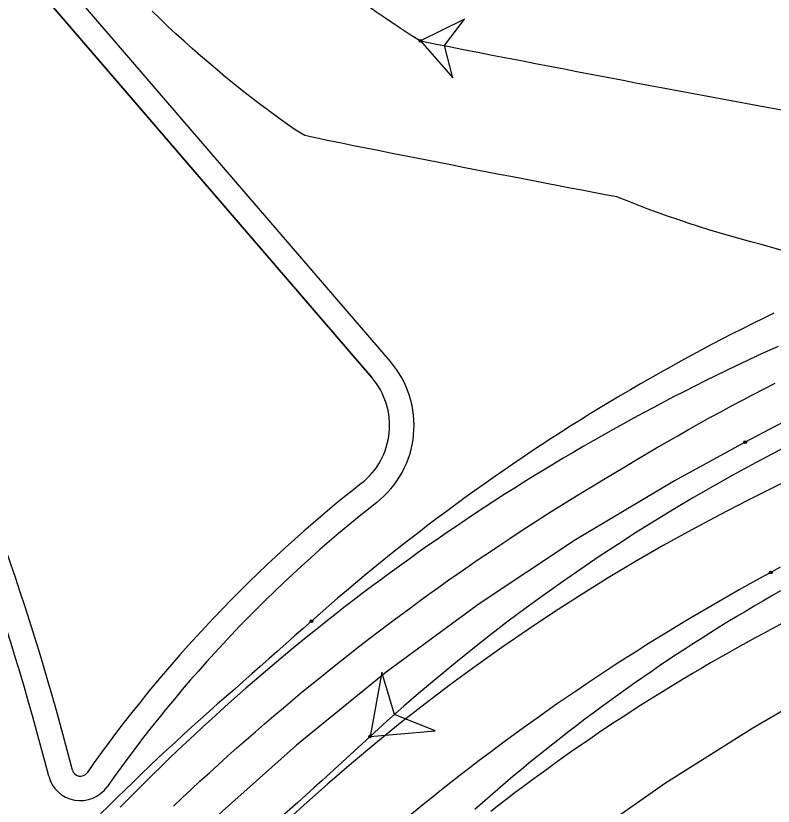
# Model space of a CAD drawing. Extents: x -14 to 1565148, y -25 to 642856.
# Drawn here: x 1564776 to 1564799.19, y 636543.56 to 636567.76 of the extents above; entities that cross this region are included whole.
import ezdxf

# ---------------------------------------------------------------- set-up
doc = ezdxf.new("R2010")
doc.units = 0
for name, color, linetype in [('DR_P_Headwall', 7, 'Continuous'), ('GE_P_Alignment_100_Stations', 7, 'Continuous'), ('GE_P_Driveway_CL', 7, 'Continuous'), ('GE_X_Alignment', 7, 'Continuous'), ('PV_P_EOP', 7, 'Continuous'), ('TR_Turning_Path28', 7, 'Continuous'), ('TR_Turning_Path28 - Copy-1', 7, 'Continuous')]:
    doc.layers.add(name, color=color, linetype=linetype)

msp = doc.modelspace()

# ---------------------------------------------------------------- linework, layer by layer
at = {"layer": 'DR_P_Headwall'}
for points in [[(1564799.462, 636560.574), (1564799.149, 636560.672), (1564798.825, 636560.757), (1564798.5, 636560.842), (1564798.177, 636560.931), (1564797.855, 636561.022), (1564797.534, 636561.116), (1564797.215, 636561.213), (1564796.897, 636561.313), (1564796.581, 636561.416), (1564796.266, 636561.522), (1564795.953, 636561.631), (1564795.641, 636561.742), (1564795.33, 636561.856), (1564795.02, 636561.974), (1564794.712, 636562.094), (1564794.405, 636562.216), (1564794.048, 636562.283), (1564793.69, 636562.351), (1564793.331, 636562.42), (1564792.971, 636562.488), (1564792.611, 636562.558), (1564792.249, 636562.627), (1564791.886, 636562.697), (1564791.523, 636562.767), (1564791.158, 636562.838), (1564790.793, 636562.908), (1564790.427, 636562.98), (1564790.059, 636563.051), (1564789.691, 636563.123), (1564789.322, 636563.195), (1564788.952, 636563.268), (1564788.582, 636563.341), (1564788.21, 636563.414), (1564787.838, 636563.488), (1564787.465, 636563.562), (1564787.091, 636563.636), (1564786.717, 636563.711), (1564786.341, 636563.786), (1564785.965, 636563.861), (1564785.588, 636563.937), (1564785.211, 636564.013), (1564784.844, 636564.102), (1564784.552, 636564.273), (1564784.278, 636564.465), (1564784.006, 636564.661), (1564783.737, 636564.859), (1564783.469, 636565.06), (1564783.203, 636565.263), (1564782.939, 636565.469), (1564782.677, 636565.678), (1564782.418, 636565.889), (1564782.16, 636566.104), (1564781.904, 636566.32), (1564781.65, 636566.539), (1564781.399, 636566.761), (1564781.149, 636566.985), (1564780.901, 636567.211), (1564780.656, 636567.44), (1564780.413, 636567.672), (1564780.172, 636567.906)], [(1564788.39, 636566.995), (1564789.38, 636565.868), (1564789.126, 636566.849), (1564789.735, 636567.659), (1564788.39, 636566.995)]]:
    msp.add_lwpolyline(points, dxfattribs=at)
msp.add_lwpolyline([(1564788.39, 636566.995), (1564789.38, 636565.868), (1564789.126, 636566.849), (1564789.735, 636567.659)], close=True, dxfattribs=at)
msp.add_circle((1564788.39, 636566.995), 0.0417, dxfattribs=at)
msp.add_circle((1564788.39, 636566.995), 0.0417, dxfattribs=at)
for centre, radius, start, end in [((1564804.256, 636592.456), 30, 213.1018, 238.0724), ((1564943.26, 637347.874), 796.089, 258.78222, 259.813745)]:
    msp.add_arc(centre, radius, start, end, dxfattribs=at)
at = {"layer": 'GE_P_Alignment_100_Stations'}
for points in [[(1564828.26, 636563.007), (1564826.105, 636562.91), (1564822.611, 636562.54), (1564819.14, 636561.997), (1564815.7, 636561.281), (1564812.3, 636560.395), (1564808.948, 636559.341), (1564805.653, 636558.121), (1564802.422, 636556.739), (1564799.264, 636555.197), (1564798.332, 636554.705)], [(1564780.821, 636543.559), (1564781.095, 636543.818), (1564781.37, 636544.075), (1564781.646, 636544.332), (1564781.924, 636544.587), (1564782.203, 636544.84), (1564782.483, 636545.092), (1564782.764, 636545.343), (1564783.047, 636545.592), (1564783.331, 636545.84), (1564783.616, 636546.087), (1564783.902, 636546.332), (1564784.19, 636546.575), (1564784.479, 636546.817), (1564784.769, 636547.058), (1564785.06, 636547.297), (1564785.353, 636547.535), (1564785.646, 636547.771), (1564785.941, 636548.005), (1564786.237, 636548.239), (1564786.534, 636548.47), (1564786.833, 636548.701), (1564787.132, 636548.929), (1564787.433, 636549.157), (1564787.734, 636549.382), (1564788.037, 636549.606), (1564788.341, 636549.829), (1564788.647, 636550.05), (1564788.953, 636550.269), (1564789.26, 636550.487), (1564789.569, 636550.704), (1564789.878, 636550.919), (1564790.189, 636551.132), (1564790.5, 636551.344), (1564790.813, 636551.554), (1564791.127, 636551.762), (1564791.442, 636551.969), (1564791.757, 636552.174), (1564792.074, 636552.378), (1564792.392, 636552.58), (1564792.711, 636552.781), (1564793.031, 636552.98), (1564793.351, 636553.177), (1564793.673, 636553.372), (1564793.996, 636553.566), (1564794.319, 636553.76), (1564794.642, 636553.953), (1564794.965, 636554.147), (1564795.289, 636554.339), (1564795.613, 636554.53), (1564795.939, 636554.719), (1564796.266, 636554.906), (1564796.593, 636555.092), (1564796.922, 636555.276), (1564797.251, 636555.458), (1564797.582, 636555.638), (1564797.913, 636555.817), (1564798.246, 636555.994), (1564798.579, 636556.169), (1564798.913, 636556.342), (1564799.249, 636556.514)], [(1564798.334, 636554.705), (1564796.17, 636553.527), (1564793.132, 636551.714), (1564790.184, 636549.757), (1564787.334, 636547.661), (1564784.587, 636545.431), (1564781.951, 636543.071), (1564779.431, 636540.586), (1564778.457, 636539.559)], [(1564799.405, 636550.881), (1564799.113, 636550.719)], [(1564800.497, 636547.068), (1564798.568, 636545.954), (1564795.889, 636544.265), (1564793.295, 636542.449), (1564790.791, 636540.511), (1564788.383, 636538.454), (1564786.077, 636536.284), (1564783.878, 636534.005), (1564783.029, 636533.065)]]:
    msp.add_lwpolyline(points, dxfattribs=at)
for centre in [(1564798.332, 636554.705), (1564798.334, 636554.705), (1564799.113, 636550.719), (1564799.113, 636550.719)]:
    msp.add_circle(centre, 0.0417, dxfattribs=at)
msp.add_arc((1564832.341, 636489.435), 69.712, 118.46655, 137.75402, dxfattribs=at)
at = {"layer": 'GE_P_Driveway_CL'}
msp.add_arc((1564834.986, 636485.101), 60.333, 360, 269.30622, dxfattribs=at)
msp.add_arc((1564834.986, 636485.101), 60.333, 360, 269.30622, dxfattribs=at)
at = {"layer": 'GE_X_Alignment'}
msp.add_line((1564776.549, 636568.723), (1564786.898, 636556.685), dxfattribs=at)
msp.add_circle((1564834.986, 636485.101), 60.25, dxfattribs=at)
for centre, radius, start, end in [((1564698.532, 636524.398), 81.75, 14.35576, 24.95884), ((1564785.192, 636555.219), 2.25, 308.1762, 40.6882), ((1564812.604, 636520.355), 42.1, 128.1762, 144.861), ((1564777.972, 636544.73), 0.25, 194.3558, 324.861)]:
    msp.add_arc(centre, radius, start, end, dxfattribs=at)
at = {"layer": 'PV_P_EOP'}
for p, q in [((1564787.467, 636557.174), (1564777.118, 636569.212)), ((1564786.898, 636556.685), (1564776.549, 636568.723))]:
    msp.add_line(p, q, dxfattribs=at)
for radius in [62, 60.333, 60.25]:
    msp.add_circle((1564834.986, 636485.101), radius, dxfattribs=at)
for centre, radius, start, end in [((1564698.532, 636524.398), 81.75, 14.35576, 24.95884), ((1564698.532, 636524.398), 81, 14.35576, 24.95884), ((1564785.192, 636555.219), 3, 308.1762, 40.6882), ((1564785.192, 636555.219), 2.25, 308.1762, 40.6882), ((1564812.604, 636520.355), 42.1, 128.1762, 144.861), ((1564812.604, 636520.355), 41.35, 128.1762, 144.861), ((1564777.972, 636544.73), 0.25, 194.3558, 324.861), ((1564777.972, 636544.73), 1, 194.3558, 324.861)]:
    msp.add_arc(centre, radius, start, end, dxfattribs=at)
at = {"layer": 'TR_Turning_Path28'}
for points in [[(1564799.204, 636558.655), (1564798.884, 636558.499), (1564798.565, 636558.342), (1564798.247, 636558.183), (1564797.93, 636558.022), (1564797.614, 636557.859), (1564797.299, 636557.695), (1564796.985, 636557.528), (1564796.672, 636557.36), (1564796.36, 636557.19), (1564796.049, 636557.018), (1564795.739, 636556.845), (1564795.429, 636556.67), (1564795.121, 636556.493), (1564794.814, 636556.314), (1564794.508, 636556.133), (1564794.203, 636555.951), (1564793.899, 636555.767), (1564793.596, 636555.581), (1564793.294, 636555.393), (1564792.993, 636555.204), (1564792.693, 636555.013), (1564792.394, 636554.82), (1564792.097, 636554.626), (1564791.8, 636554.43), (1564791.505, 636554.232), (1564791.211, 636554.032), (1564790.918, 636553.831), (1564790.626, 636553.628), (1564790.335, 636553.423), (1564790.046, 636553.217), (1564789.758, 636553.009), (1564789.471, 636552.8), (1564789.185, 636552.589), (1564788.9, 636552.376), (1564788.616, 636552.161), (1564788.334, 636551.945), (1564788.053, 636551.727), (1564787.773, 636551.508), (1564787.495, 636551.287), (1564787.218, 636551.065), (1564786.942, 636550.841), (1564786.667, 636550.615), (1564786.394, 636550.388), (1564786.122, 636550.159), (1564785.851, 636549.929), (1564785.582, 636549.697), (1564785.314, 636549.463), (1564785.047, 636549.228)], [(1564799.416, 636550.151), (1564799.145, 636549.997), (1564798.875, 636549.841), (1564798.606, 636549.684), (1564798.338, 636549.525), (1564798.07, 636549.365), (1564797.804, 636549.203), (1564797.539, 636549.04), (1564797.274, 636548.875), (1564797.01, 636548.709), (1564796.748, 636548.541), (1564796.486, 636548.371), (1564796.226, 636548.201), (1564795.966, 636548.028), (1564795.707, 636547.854), (1564795.45, 636547.679), (1564795.193, 636547.502), (1564794.937, 636547.324), (1564794.683, 636547.144), (1564794.429, 636546.963), (1564794.176, 636546.78), (1564793.925, 636546.596), (1564793.674, 636546.411), (1564793.425, 636546.224), (1564793.177, 636546.035), (1564792.93, 636545.845), (1564792.684, 636545.654), (1564792.439, 636545.461), (1564792.195, 636545.267), (1564791.952, 636545.072), (1564791.71, 636544.875), (1564791.47, 636544.677), (1564791.23, 636544.477), (1564790.992, 636544.276), (1564790.755, 636544.074), (1564790.519, 636543.87), (1564790.284, 636543.665), (1564790.051, 636543.459)], [(1564785.049, 636549.23), (1564784.785, 636548.996), (1564784.523, 636548.764), (1564784.262, 636548.532), (1564784.001, 636548.301), (1564783.74, 636548.07), (1564783.479, 636547.839), (1564783.219, 636547.609), (1564782.958, 636547.379), (1564782.698, 636547.149), (1564782.438, 636546.92), (1564782.177, 636546.691), (1564781.914, 636546.459), (1564781.651, 636546.225), (1564781.391, 636545.99), (1564781.131, 636545.754), (1564780.872, 636545.516), (1564780.614, 636545.278), (1564780.358, 636545.038), (1564780.102, 636544.797), (1564779.848, 636544.554), (1564779.595, 636544.311), (1564779.343, 636544.066), (1564779.092, 636543.821), (1564778.842, 636543.574), (1564778.594, 636543.326)], [(1564786.849, 636545.699), (1564788.841, 636545.869), (1564787.588, 636546.373), (1564787.201, 636547.668), (1564786.849, 636545.699)], [(1564786.849, 636545.699), (1564786.603, 636545.474), (1564786.357, 636545.249), (1564786.111, 636545.024), (1564785.865, 636544.799), (1564785.619, 636544.574), (1564785.373, 636544.35), (1564785.126, 636544.126), (1564784.879, 636543.902), (1564784.631, 636543.678), (1564784.384, 636543.455), (1564784.136, 636543.232)]]:
    msp.add_lwpolyline(points, dxfattribs=at)
msp.add_lwpolyline([(1564786.849, 636545.699), (1564788.841, 636545.869), (1564787.588, 636546.373), (1564787.201, 636547.668)], close=True, dxfattribs=at)
for centre in [(1564785.047, 636549.228), (1564785.049, 636549.23), (1564786.849, 636545.699), (1564786.849, 636545.699)]:
    msp.add_circle(centre, 0.0417, dxfattribs=at)
msp.add_arc((1564826.152, 636502.84), 58.152, 89.47411, 132.52167, dxfattribs=at)
at = {"layer": 'TR_Turning_Path28 - Copy-1'}
for points in [[(1564799.34, 636557.642), (1564799.018, 636557.495), (1564798.697, 636557.347), (1564798.377, 636557.198), (1564798.058, 636557.046), (1564797.739, 636556.893), (1564797.422, 636556.738), (1564797.105, 636556.581), (1564796.789, 636556.423), (1564796.473, 636556.263), (1564796.159, 636556.101), (1564795.846, 636555.938), (1564795.533, 636555.773), (1564795.221, 636555.606), (1564794.91, 636555.438), (1564794.601, 636555.268), (1564794.292, 636555.096), (1564793.983, 636554.923), (1564793.676, 636554.748), (1564793.37, 636554.571), (1564793.065, 636554.393), (1564792.76, 636554.213), (1564792.457, 636554.032), (1564792.155, 636553.849), (1564791.853, 636553.664), (1564791.553, 636553.478), (1564791.253, 636553.29), (1564790.955, 636553.1), (1564790.658, 636552.909), (1564790.361, 636552.717), (1564790.066, 636552.522), (1564789.772, 636552.327), (1564789.478, 636552.129), (1564789.186, 636551.93), (1564788.895, 636551.73), (1564788.605, 636551.528), (1564788.316, 636551.324), (1564788.028, 636551.119), (1564787.741, 636550.912), (1564787.456, 636550.704), (1564787.171, 636550.494), (1564786.888, 636550.283), (1564786.605, 636550.07), (1564786.324, 636549.856), (1564786.044, 636549.64), (1564785.765, 636549.423), (1564785.488, 636549.204), (1564785.211, 636548.984), (1564784.936, 636548.762), (1564784.661, 636548.539), (1564784.389, 636548.315), (1564784.117, 636548.089), (1564783.846, 636547.861), (1564783.577, 636547.632), (1564783.309, 636547.402), (1564783.042, 636547.17), (1564782.776, 636546.937), (1564782.512, 636546.702), (1564782.249, 636546.466), (1564781.987, 636546.228), (1564781.726, 636545.99), (1564781.467, 636545.749), (1564781.209, 636545.508), (1564780.952, 636545.265), (1564780.697, 636545.02), (1564780.443, 636544.775), (1564780.19, 636544.528), (1564779.938, 636544.279), (1564779.688, 636544.029), (1564779.439, 636543.778), (1564779.192, 636543.526)], [(1564799.463, 636549.155), (1564799.186, 636549.009), (1564798.91, 636548.862), (1564798.635, 636548.713), (1564798.361, 636548.563), (1564798.088, 636548.412), (1564797.815, 636548.259), (1564797.544, 636548.105), (1564797.273, 636547.949), (1564797.003, 636547.791), (1564796.733, 636547.633), (1564796.465, 636547.472), (1564796.197, 636547.311), (1564795.931, 636547.148), (1564795.665, 636546.983), (1564795.4, 636546.818), (1564795.136, 636546.65), (1564794.873, 636546.482), (1564794.611, 636546.311), (1564794.35, 636546.14), (1564794.089, 636545.967), (1564793.83, 636545.793), (1564793.571, 636545.617), (1564793.314, 636545.44), (1564793.057, 636545.262), (1564792.801, 636545.082), (1564792.547, 636544.901), (1564792.293, 636544.718), (1564792.04, 636544.534), (1564791.788, 636544.349), (1564791.538, 636544.163), (1564791.288, 636543.975), (1564791.039, 636543.786), (1564790.791, 636543.595), (1564790.545, 636543.403)]]:
    msp.add_lwpolyline(points, dxfattribs=at)
msp.add_arc((1564826.601, 636497.291), 62.371, 105.98192, 163.48735, dxfattribs=at)

doc.saveas('drawing.dxf')
